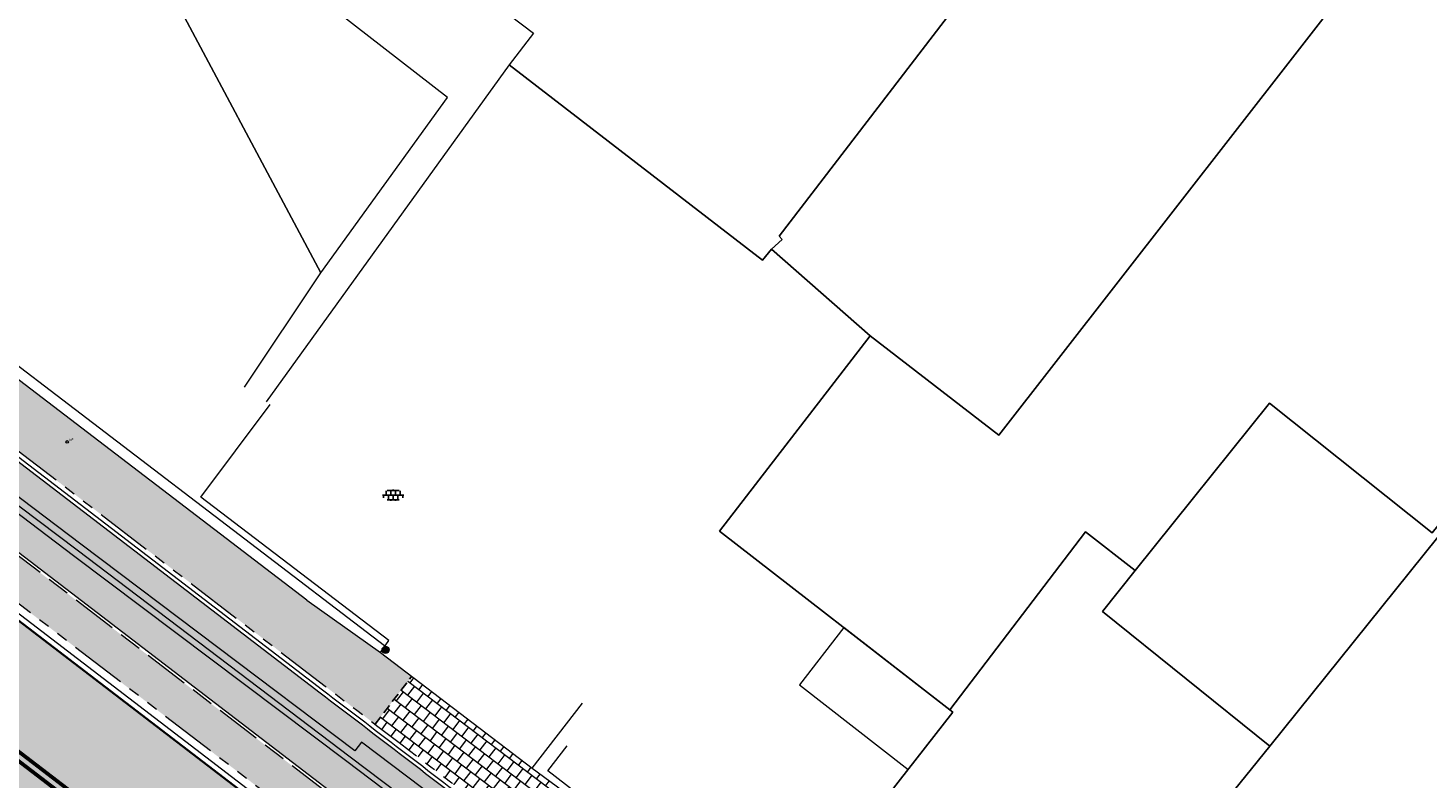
# Model space of a CAD drawing. Header units: metres. Extents: x 187916 to 189411, y 333285 to 334910.
# Tile 308 of 348: x 188938 to 188975, y 334052 to 334072. Entities that reach past the tile are written whole.
import ezdxf
from ezdxf.enums import TextEntityAlignment as Align

# ---------------------------------------------------------------- set-up
doc = ezdxf.new("R2010")
doc.units = ezdxf.units.M
for name, pattern in [('DASHED2', [0.375, 0.25, -0.125]), ('VH-OPSLUITBAND_100X200', [16, 8, -2, 4, -2]), ('VH-TROTTOIRBAND_180-200', [20, 10, -2, 2, -2, 2, -2])]:
    doc.linetypes.add(name, pattern=pattern)
for name, color, linetype, lineweight in [('B-ME-AL-MEETNETWERK_VASTPUNT-S', 253, 'Continuous', 9), ('B-ME-BC-BETONVORM-G', 253, 'Continuous', 18), ('B-ME-IE-MEUBILAIR_WEGMEUBILAIR_PAAL-S', 253, 'Continuous', 18), ('B-ME-IE-TERREINAFSCHEIDING_KUNSTMATIG_MUUR-G', 253, 'IE-TERREINAFSCHEIDING-KUNSTMATIG-DICHT', 18), ('B-ME-VH-KANTOPSLUITING_ACHTERKANTBAND-G', 253, 'Continuous', 18), ('B-ME-VH-VERHARDING_ASFALT-G', 253, 'Continuous', 18), ('B-ME-VH-VERHARDING_BETONSTRAATSTEEN-G', 253, 'Continuous', 18), ('B-ME-VH-VERHARDING_TEGEL-G', 253, 'Continuous', 18), ('B-ME-VH-VERHARDING_TEGEL-S', 253, 'Continuous', 25), ('B-WE-GR-BEPLANTING_CULTUUR_HEESTERS-GV', 253, 'Continuous', 15), ('B-WE-IE-TERREINAFSCHEIDING_KUNSTMATIG_HEKWERK-G', 253, 'IE-TERREINAFSCHEIDING_KUNSTMATIG-SO', 15), ('B-WE-OG-BEBOUWING-GV', 253, 'Continuous', 15), ('B-WE-OG-BEBOUWING_LUIFEL-GV', 253, 'Continuous', 15), ('B-WE-OG-TERREIN_BEGROEID-GV', 253, 'Continuous', 15), ('B-WE-OG-TERREIN_ERF-GV', 253, 'Continuous', 15), ('N-WE-GR-HAAG-HG01-A', 96, 'Continuous', 35), ('N-WE-VH-GOOT_TEGEL-G', 170, 'Continuous', 35), ('N-WE-VH-KANTOPSLUITING_OPSLUITBAND_80X200-G', 30, 'VH-OPSLUITBAND_100X200', 15), ('N-WE-VH-KANTOPSLUITING_RIJWIELPADBAND_4-12 200-G', 94, 'VH-TROTTOIRBAND_180-200', 15), ('N-WE-VH-KANTOPSLUITING_TROTTOIRBAND_180 200-G', 251, 'VH-TROTTOIRBAND_180-200', 15), ('N-WE-VH-KANTOPSLUITING_VOORKANTBAND-G', 7, 'Continuous', 15), ('N-WE-VH-KANTVERHARDING_STREKLAAG_BSS-G', 60, 'Continuous', 18), ('N-WE-VH-VERHARDING_ASFALT_RIJWEG-A', 251, 'Continuous', 18), ('N-WE-VH-VERHARDING_BETONSTRAATSTEEN-ROOD-A', 11, 'Continuous', 18), ('N-WE-VH-VERHARDING_TEGEL-A', 254, 'Continuous', 5), ('N-WE-VH-VERHARDING_TEGEL_300x300x60-A', 251, 'Continuous', 5), ('N-WE-VW-MARKERING_LANGS_STREEP-G', 251, 'Continuous', 0)]:
    doc.layers.add(name, color=color, linetype=linetype, lineweight=lineweight)
doc.layers.add('N-WE-VH-MATERIAALSCHEIDING-G', color=7, linetype='DASHED2')
doc.styles.add('NLCS-ISO', font='NLCS-ISO.ttf')
doc.linetypes.add('IE-TERREINAFSCHEIDING-KUNSTMATIG-DICHT', pattern='A,8,-1,[82,NLCS.SHX,S=0.75,R=90,X=0,Y=0],-1', length=10)
doc.linetypes.add('IE-TERREINAFSCHEIDING_KUNSTMATIG-SO', pattern='A,4,[82,NLCS.SHX,S=0.75,R=90,X=0,Y=0],4,-2', length=10)

# ---------------------------------------------------------------- blocks, each defined once
blk = doc.blocks.new('SIE-WEG_PAAL_ALGEMEEN_TYPE_01-SO')
h = blk.add_hatch(color=256)
edge = h.paths.add_edge_path()
edge.add_arc((0, 0), 0.188, 0, 360)
at = {"ltscale": 0.5}
blk.add_circle((0, 0), 0.188, dxfattribs=at)
blk = doc.blocks.new('SVH-TEGEL_300X300_DUN_LINT_KL-SO')
for p, q in [((-2.25, 1.36), (-2.25, 0)), ((-1.9, 1.5), (1.9, 1.5)), ((-1.5, 1.62), (-1.5, 1.5)), ((-0.75, 1.5), (-0.75, 0)), ((0, 1.81), (0, 1.5)), ((0, 0), (0, -1.5)), ((0.75, 1.5), (0.75, 0)), ((1.5, 1.62), (1.5, 1.5)), ((2.25, 1.36), (2.25, 0)), ((-3.39, 0), (3.39, 0)), ((-3, 0), (-3, -0.85)), ((-1.9, -1.5), (1.9, -1.5)), ((-1.5, 0), (-1.5, -1.5)), ((-0.75, -1.5), (-0.75, -1.77)), ((0.75, -1.5), (0.75, -1.77)), ((1.5, 0), (1.5, -1.5)), ((3, 0), (3, -0.85))]:
    blk.add_line(p, q)
blk = doc.blocks.new('SME-MEETNETWERK_VASTPUNT_GEMETEN_MET_GNSS-SO')
at = {"color": 0, "linetype": 'Continuous'}
blk.add_circle((0, 0), 1.5, dxfattribs=at)
at = {"style": 'NLCS-ISO'}
blk.add_text('GV', height=2.5, dxfattribs=at).set_placement((1.9, 1.5))
at = {"style": 'NLCS-ISO', "oblique": 18.5}
blk.add_text('P', height=2.5, dxfattribs=at).set_placement((4.7, 1.6))
at = {"style": 'NLCS-ISO'}
blk.add_attdef('NR', text='', height=2.5, dxfattribs=at).set_placement((2.1, -1.5), align=Align.TOP_LEFT)
blk = doc.blocks.new('DTM')
at = {"layer": 'B-ME-BC-BETONVORM-G', "ltscale": 0.2, "flags": 128}
blk.add_lwpolyline([(188956.941, 334049.352), (188956.279, 334048.477), (188951.455, 334052.214), (188951.96, 334052.871)], dxfattribs=at)
at = {"layer": 'B-ME-IE-TERREINAFSCHEIDING_KUNSTMATIG_MUUR-G', "ltscale": 0.2, "flags": 128}
blk.add_lwpolyline([(188947.135, 334055.516), (188906.499, 334086.544)], dxfattribs=at)
at = {"layer": 'B-ME-VH-KANTOPSLUITING_ACHTERKANTBAND-G', "ltscale": 0.2, "flags": 128}
blk.add_lwpolyline([(189015.757, 333997.67), (189006.664, 334005.482), (189001.061, 334010.263), (188993.651, 334016.648), (188982.302, 334026.311), (188968.76, 334035.826), (188968.942, 334036.064), (188966.538, 334037.839), (188966.361, 334037.607), (188955.933, 334045.498), (188956.118, 334045.727), (188946.522, 334052.975), (188946.35, 334052.743), (188939.104, 334058.206), (188931.579, 334063.887)], dxfattribs=at)
at = {"layer": 'B-ME-VH-VERHARDING_ASFALT-G', "ltscale": 0.2, "flags": 128}
blk.add_lwpolyline([(189015.512, 333997.417), (189006.508, 334005.145), (189000.87, 334009.943), (188993.434, 334016.373), (188982.073, 334026.038), (188968.575, 334035.502), (188966.102, 334037.327), (188955.708, 334045.22), (188946.136, 334052.459), (188938.907, 334057.894), (188931.38, 334063.604)], dxfattribs=at)
at = {"layer": 'B-ME-VH-VERHARDING_BETONSTRAATSTEEN-G', "ltscale": 0.2, "flags": 128}
blk.add_lwpolyline([(189015.61, 333997.525), (189006.588, 334005.291), (189000.967, 334010.078), (188993.556, 334016.489), (188982.143, 334026.176), (188968.663, 334035.65), (188966.213, 334037.469), (188955.833, 334045.324), (188946.226, 334052.57), (188939.005, 334058.046), (188931.459, 334063.73)], dxfattribs=at)
at = {"layer": 'B-ME-VH-VERHARDING_TEGEL-G', "ltscale": 0.2, "flags": 128}
for points in [[(188945.08, 334056.724), (188940.175, 334060.472), (188933.007, 334065.944), (188925.721, 334071.628), (188917.256, 334078.027), (188907.178, 334085.729), (188895.74, 334094.455), (188888.829, 334099.774), (188882.139, 334104.875)], [(188945.08, 334056.724), (188947.029, 334055.342), (188947.248, 334055.659), (188942.275, 334059.445), (188944.113, 334061.895)], [(188947.029, 334055.342), (188951.036, 334052.28), (188952.373, 334054.004)], [(188951.036, 334052.28), (188957.092, 334047.823), (188958.404, 334049.511)]]:
    blk.add_lwpolyline(points, dxfattribs=at)
at = {"layer": 'B-WE-GR-BEPLANTING_CULTUUR_HEESTERS-GV', "ltscale": 0.2, "flags": 128}
blk.add_lwpolyline([(188945.446, 334065.381), (188948.797, 334070.015), (188935.524, 334080.308), (188915.095, 334096.327), (188913.929, 334095.015), (188941.066, 334073.604)], close=True, dxfattribs=at)
at = {"layer": 'B-WE-IE-TERREINAFSCHEIDING_KUNSTMATIG_HEKWERK-G', "ltscale": 0.2, "flags": 128}
blk.add_lwpolyline([(188957.365, 334066), (188959.978, 334063.712)], dxfattribs=at)
at = {"layer": 'B-WE-OG-BEBOUWING-GV', "ltscale": 0.2, "flags": 128}
for points in [[(188927.767, 334088.431), (188939.336, 334079.398), (188939.938, 334080.15), (188951.074, 334071.714), (188950.426, 334070.873), (188957.132, 334065.711), (188957.365, 334066), (188957.65, 334066.263), (188957.569, 334066.351), (188970.456, 334083.14), (188961.929, 334089.686), (188956.631, 334082.785), (188952.903, 334085.647), (188953.634, 334086.599), (188929.142, 334105.514)], [(188962.814, 334043.314), (188970.541, 334052.867), (188966.118, 334056.428), (188966.988, 334057.511), (188965.672, 334058.531), (188962.085, 334053.823), (188962.166, 334053.76), (188957.324, 334047.573), (188957.936, 334047.092)], [(188969.861, 334037.783), (188975.186, 334044.395), (188979.538, 334050.022), (188984.642, 334056.516), (188982.029, 334058.553), (188979.205, 334055.131), (188974.984, 334058.393), (188970.541, 334052.867), (188962.814, 334043.314)]]:
    blk.add_lwpolyline(points, dxfattribs=at)
blk.add_lwpolyline([(188962.085, 334053.823), (188965.672, 334058.531), (188966.988, 334057.511), (188970.534, 334061.929), (188974.834, 334058.509), (188981.536, 334066.77), (188974.298, 334075.122), (188963.376, 334061.085), (188959.978, 334063.712), (188955.988, 334058.55)], close=True, dxfattribs=at)
at = {"layer": 'B-WE-OG-BEBOUWING_LUIFEL-GV', "ltscale": 0.2, "flags": 128}
blk.add_lwpolyline([(188959.279, 334055.998), (188958.105, 334054.484), (188960.985, 334052.251), (188962.166, 334053.76), (188962.085, 334053.823)], close=True, dxfattribs=at)
at = {"layer": 'B-WE-OG-TERREIN_BEGROEID-GV', "ltscale": 0.2, "flags": 128}
blk.add_lwpolyline([(188943.429, 334062.357), (188945.446, 334065.381), (188941.066, 334073.604), (188913.929, 334095.015), (188913.469, 334095.377), (188906.588, 334086.731)], dxfattribs=at)
at = {"layer": 'B-WE-OG-TERREIN_ERF-GV', "ltscale": 0.2, "flags": 128}
for points in [[(188970.456, 334083.14), (188957.569, 334066.351), (188957.65, 334066.263), (188957.365, 334066), (188959.978, 334063.712), (188963.376, 334061.085), (188974.298, 334075.122)], [(188974.298, 334075.122), (188981.536, 334066.77), (188974.834, 334058.509), (188970.534, 334061.929), (188966.988, 334057.511), (188966.118, 334056.428), (188970.541, 334052.867), (188974.984, 334058.393), (188979.205, 334055.131), (188982.029, 334058.553), (188984.642, 334056.516), (188979.538, 334050.022), (188975.186, 334044.395), (188977.552, 334042.521), (188980.736, 334046.641), (188983.634, 334044.405), (188980.387, 334040.276), (188985.786, 334036.12), (188988.096, 334034.337), (188992.806, 334040.441), (188996.14, 334037.869), (188997.741, 334039.896), (189000.573, 334037.711), (188994.226, 334029.476)], [(188957.324, 334047.573), (188962.166, 334053.76), (188962.085, 334053.823), (188955.988, 334058.55), (188959.978, 334063.712), (188957.365, 334066), (188957.132, 334065.711), (188950.426, 334070.873), (188944.007, 334061.972)]]:
    blk.add_lwpolyline(points, dxfattribs=at)
at = {"layer": 'B-ME-AL-MEETNETWERK_VASTPUNT-S', "xscale": 0.02251361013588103, "yscale": 0.02251361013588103, "zscale": 0.02251361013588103}
blk.add_blockref('SME-MEETNETWERK_VASTPUNT_GEMETEN_MET_GNSS-SO', (188938.741, 334060.908), dxfattribs=at)
at = {"layer": 'B-ME-IE-MEUBILAIR_WEGMEUBILAIR_PAAL-S', "xscale": 0.5, "yscale": 0.5, "zscale": 0.5}
blk.add_blockref('SIE-WEG_PAAL_ALGEMEEN_TYPE_01-SO', (188947.161, 334055.411), dxfattribs=at)
at = {"layer": 'B-ME-VH-VERHARDING_TEGEL-S', "xscale": 0.084, "yscale": 0.084, "zscale": 0.084}
blk.add_blockref('SVH-TEGEL_300X300_DUN_LINT_KL-SO', (188947.362, 334059.501), dxfattribs=at)
blk = doc.blocks.new('ontwerp Wilhelmina- & Engelenkampstraat')
at = {"layer": 'N-WE-GR-HAAG-HG01-A', "transparency": 33554610}
h = blk.add_hatch(color=256, dxfattribs=at)
h.dxf.hatch_style = 1
h.paths.add_polyline_path([(188876.531, 334104.561), (188876.41, 334104.654), (188876.315, 334104.727), (188875.89, 334104.171), (188875.985, 334104.098, 0.414214), (188876.04, 334103.678), (188901.128, 334084.459), (188904.304, 334082.026), (188943.624, 334051.904), (188944.537, 334051.205, 0.417595), (188944.959, 334051.263), (188945.053, 334051.189), (188945.478, 334051.743), (188944.232, 334052.698)])
at = {"layer": 'N-WE-VH-VERHARDING_ASFALT_RIJWEG-A', "transparency": 33554610}
h = blk.add_hatch(color=256, dxfattribs=at)
h.dxf.hatch_style = 1
edge = h.paths.add_edge_path(flags=16)
edge.add_arc((188843.22, 334124.627), 0.5, 68.8637, 236.5502)
edge.add_line((188842.945, 334124.209), (188847.26, 334121.359))
edge.add_arc((188764.524, 333996.12), 150.1, 53.13804, 56.55024, ccw=False)
edge.add_arc((188854.867, 334116.612), 0.5, 233.138, 405.2542)
edge.add_line((188855.219, 334116.968), (188849.633, 334122.504))
edge.add_arc((188848.225, 334121.083), 2, 45.2542, 68.8637)
edge.add_line((188848.947, 334122.949), (188843.401, 334125.093))
edge = h.paths.add_edge_path()
edge.add_line((188813.019, 334140.205), (188813.011, 334140.209))
edge.add_line((188813.011, 334140.209), (188850.737, 334115.287))
edge.add_arc((188823.094, 334073.443), 50.15, 53.7045, 56.5502, ccw=False)
edge.add_arc((188844.432, 334101.888), 14.597, 51.1289, 55.1189, ccw=False)
edge.add_line((188853.593, 334113.253), (188950.959, 334038.664))
edge.add_arc((188941.746, 334026.637), 15.15, 40.6515, 52.5455, ccw=False)
edge.add_line((188953.24, 334036.507), (188961.625, 334026.742))
edge.add_arc((188972.891, 334036.416), 14.85, 220.6515, 230.0269)
edge.add_arc((188742.227, 333761.259), 344.2, 49.06079, 50.02687, ccw=False)
edge.add_line((188967.767, 334021.27), (188981.754, 334009.21))
edge.add_line((188981.754, 334009.21), (188990.362, 334001.788))
edge.add_arc((188830.833, 333816.766), 244.3, 45.63148, 49.2315, ccw=False)
edge.add_line((189001.665, 333991.406), (189005.317, 333987.834))
edge.add_line((189005.317, 333987.834), (189009.362, 333991.969))
edge.add_arc((189010.009, 333991.916), 0.65, 135.6309, 175.3472, ccw=False)
edge.add_line((189009.545, 333992.371), (189010.132, 333992.971))
edge.add_arc((189010.596, 333992.516), 0.65, 110.0016, 135.6309, ccw=False)
edge.add_line((189010.374, 333993.127), (189012.742, 333996.228))
edge.add_line((189012.742, 333996.228), (189006.771, 334000.788))
edge.add_line((189006.771, 334000.788), (189004.016, 334002.902))
edge.add_line((189004.016, 334002.902), (188999.256, 334006.555))
edge.add_line((188999.256, 334006.555), (188998.859, 334006.861))
edge.add_line((188998.859, 334006.861), (188991.767, 334012.337))
edge.add_arc((189144.644, 334210.336), 250.15, 228.1365, 232.32787, ccw=False)
edge.add_arc((188742.227, 333761.259), 352.85, 48.1365, 52.54545)
edge.add_line((188956.807, 334041.364), (188954.651, 334043.016))
edge.add_line((188954.651, 334043.016), (188891.822, 334091.147))
edge.add_line((188891.822, 334091.147), (188891.566, 334090.814))
edge.add_line((188891.566, 334090.814), (188875.967, 334102.764))
edge.add_line((188875.967, 334102.764), (188876.223, 334103.097))
edge.add_line((188876.223, 334103.097), (188867.514, 334109.768))
edge.add_arc((188884.803, 334132.337), 28.43, 226.5408, 232.5455, ccw=False)
edge.add_line((188865.248, 334111.701), (188851.714, 334124.526))
edge.add_arc((188838.06, 334110.118), 19.85, 46.5408, 56.5502)
edge.add_line((188849.002, 334126.68), (188818.587, 334146.773))
edge.add_arc((188824.182, 334155.241), 10.15, 230.7465, 236.5502, ccw=False)
edge.add_line((188817.759, 334147.382), (188813.019, 334140.205))
edge = h.paths.add_edge_path()
edge.add_arc((188804.406, 334144.892), 15, 49.4493, 57.1051)
edge.add_line((188812.552, 334157.487), (188809.12, 334159.708))
edge.add_line((188809.12, 334159.708), (188808.836, 334159.28))
edge.add_arc((188807.878, 334159.915), 1.15, 146.4325, 326.4325, ccw=False)
edge.add_line((188806.919, 334160.551), (188807.188, 334160.957))
edge.add_line((188807.188, 334160.957), (188802.897, 334163.733))
edge.add_arc((188799.769, 334173.389), 10.15, 238.0088, 287.9467, ccw=False)
edge.add_line((188794.392, 334164.78), (188787.668, 334154.882))
edge.add_arc((188776.936, 334149.187), 12.15, 6.5524, 27.9551, ccw=False)
edge.add_arc((188778.915, 334149.449), 10.154, -2.1015, 6.3563, ccw=False)
edge.add_line((188789.062, 334149.077), (188793.792, 334146.015))
edge.add_line((188793.792, 334146.015), (188794.076, 334146.443))
edge.add_arc((188795.034, 334145.807), 1.15, -33.5882, 146.4118, ccw=False)
edge.add_line((188795.992, 334145.171), (188795.723, 334144.765))
edge.add_line((188795.723, 334144.765), (188801.92, 334140.754))
edge.add_arc((188806.912, 334129.676), 12.15, 71.6177, 114.2578, ccw=False)
edge.add_line((188810.743, 334141.206), (188816.025, 334149.201))
edge.add_arc((188824.182, 334155.241), 10.15, 183.1725, 216.5204, ccw=False)
edge.add_arc((188822.737, 334155.174), 8.703, 180.8378, 183.2558, ccw=False)
edge.add_arc((188833.752, 334153.715), 19.762, 172.515, 176.137, ccw=False)
edge = h.paths.add_edge_path()
edge.add_line((188786.221, 334157.023), (188792.402, 334166.123))
edge.add_line((188792.402, 334166.123), (188791.549, 334166.703))
edge.add_line((188791.549, 334166.703), (188788.539, 334169.424))
edge.add_line((188788.539, 334169.424), (188787.185, 334167.43))
edge.add_line((188787.185, 334167.43), (188780.101, 334172.242))
edge.add_arc((188618.454, 333934.267), 287.684, 55.81318, 60.58231)
edge.add_arc((188735.724, 334140.99), 50.019, 61.285, 77.3186)
edge.add_arc((188760.197, 334256.659), 68.217, 252.50194, 258.59253, ccw=False)
edge.add_arc((188746.592, 334218.99), 28.249, 246.6552, 255.8505, ccw=False)
edge.add_arc((188739.699, 334207.58), 15.15, 247.5583, 253.5058, ccw=False)
edge.add_line((188733.916, 334193.577), (188632.761, 334235.356))
edge.add_arc((188642.362, 334258.602), 25.15, 236.2483, 247.5583, ccw=False)
edge.add_line((188628.389, 334237.691), (188623.909, 334240.684))
edge.add_arc((188610.102, 334220.023), 24.85, 56.2483, 66.5411)
edge.add_line((188619.995, 334242.819), (188616.865, 334235.241))
edge.add_arc((188612.775, 334225.951), 10.15, 36.3971, 66.2381, ccw=False)
edge.add_line((188620.945, 334231.974), (188631.676, 334226.278))
edge.add_arc((188635.721, 334214.821), 12.15, 67.5583, 109.4468, ccw=False)
edge.add_line((188640.359, 334226.051), (188725.732, 334190.79))
edge.add_line((188725.732, 334190.79), (188736.323, 334186.356))
edge.add_arc((188702.929, 334091.979), 100.111, 61.58557, 70.51437, ccw=False)
edge.add_line((188750.566, 334180.03), (188754.237, 334177.978))
edge.add_arc((188618.509, 333934.357), 278.878, 55.81223, 60.87667, ccw=False)
edge.add_line((188775.213, 334165.045), (188783.763, 334159.237))
edge.add_arc((188776.936, 334149.187), 12.15, 40.1647, 55.8122, ccw=False)
at = {"layer": 'N-WE-VH-VERHARDING_BETONSTRAATSTEEN-ROOD-A', "transparency": 33554610}
h = blk.add_hatch(color=11, dxfattribs=at)
h.dxf.hatch_style = 1
h.paths.add_polyline_path([(188869.539, 334112.412, -0.026206), (188867.539, 334114.118), (188853.923, 334127.02, 0.043702), (188850.931, 334129.397), (188826.663, 334145.428, -0.051051), (188822.707, 334148.666), (188822.014, 334149.391, -0.020023), (188820.715, 334150.924), (188820.113, 334151.728), (188819.563, 334152.567), (188819.012, 334153.407, 0.070208), (188816.01, 334157.179, -0.168678), (188815.071, 334158.983), (188815.085, 334159.732, 0.059952), (188814.191, 334155.132, -0.614293), (188815.091, 334155.419, -0.004974), (188815.299, 334155.205, -0.265339), (188816.474, 334150.388, -0.663062), (188815.505, 334150.271, 0.064234), (188817.05, 334148.232, 0.026858), (188817.843, 334147.508), (188819.277, 334149.678, 0.080292), (188825.616, 334143.843), (188842.21, 334132.88), (188849.883, 334127.811, -0.043702), (188852.616, 334125.641), (188866.232, 334112.739, 0.026206), (188868.384, 334110.904), (188944.278, 334052.764, 0.000966), (188957.676, 334042.499, -0.009278), (188967.962, 334034.313, -0.003942), (188972.239, 334030.72, 0.017913), (188977.969, 334026.173), (188982.637, 334022.734), (189001.107, 334008.473), (189008.382, 334002.893), (189014.746, 333998.032), (189023.149, 333991.699, 0.041359), (189025.524, 333990.199), (189026.424, 333989.764, -0.520533), (189026.587, 333988.911), (189025.459, 333987.749, -0.344941), (189024.811, 333987.66, 0.016286), (189027.102, 333986.421, 0.030763), (189028.234, 333985.94, -0.547489), (189028.032, 333986.81), (189028.411, 333987.198, -0.4331), (189031.328, 333987.148), (189032.138, 333986.254, -0.643984), (189031.755, 333985.368, 0.093897), (189035.399, 333986.127), (189034.246, 333987.458), (189033.568, 333988.24, 0.03136), (189034.566, 333988.329, 0.073862), (189036.813, 333989.021), (189037.686, 333989.508), (189038.089, 333989.764), (189039.021, 333990.373), (189040.023, 333991.155), (189038.889, 333992.608, -0.080534), (189036.032, 333990.94), (189035.08, 333990.627, -0.050172), (189033.086, 333990.291), (189032.079, 333990.275, -0.040444), (189030.458, 333990.46, -0.042542), (189028.005, 333991.164), (189027.081, 333991.552, -0.03355), (189025.311, 333992.514), (189024.48, 333993.081, -0.003824), (189024.296, 333993.218, -0.00567), (189024.057, 333993.394), (189015.895, 333999.546), (189009.537, 334004.401), (189002.266, 334009.979), (188983.781, 334024.251), (188979.096, 334027.703, -0.017913), (188973.473, 334032.165, 0.01322), (188958.832, 334044.008), (188955.6, 334046.483), (188949.888, 334050.859, 0.002705), (188945.429, 334054.275)])
at = {"layer": 'N-WE-VH-VERHARDING_TEGEL-A', "transparency": 33554610}
h = blk.add_hatch(color=256, dxfattribs=at)
h.dxf.hatch_style = 1
edge = h.paths.add_edge_path()
edge.add_arc((188631.997, 333640.513), 519.294, 52.67231, 52.85536)
edge.add_line((188945.563, 334054.45), (188877.59, 334106.522))
edge.add_line((188877.59, 334106.522), (188878.513, 334107.727))
edge.add_line((188878.513, 334107.727), (188882.139, 334104.875))
edge.add_line((188882.139, 334104.875), (188888.829, 334099.774))
edge.add_line((188888.829, 334099.774), (188895.74, 334094.455))
edge.add_line((188895.74, 334094.455), (188907.178, 334085.729))
edge.add_line((188907.178, 334085.729), (188917.256, 334078.027))
edge.add_line((188917.256, 334078.027), (188925.721, 334071.628))
edge.add_line((188925.721, 334071.628), (188933.007, 334065.944))
edge.add_line((188933.007, 334065.944), (188940.175, 334060.472))
edge.add_line((188940.175, 334060.472), (188945.08, 334056.724))
edge.add_line((188945.08, 334056.724), (188947.029, 334055.342))
edge.add_line((188947.029, 334055.342), (188947.853, 334054.712))
edge.add_line((188947.853, 334054.712), (188946.883, 334053.446))
at = {"layer": 'N-WE-VH-VERHARDING_TEGEL_300x300x60-A', "transparency": 33554610}
h = blk.add_hatch(dxfattribs=at)
h.set_pattern_fill('AVH-TEGEL_300X300_HALFST', color=256, angle=232.85, pattern_type=2)
h.set_pattern_definition([(232.85, (188956.46218, 334046.10017), (-0.0616126, -0.3297027), [0.3, -0.3]), (322.85, (188956.46218, 334046.10017), (0.181171, 0.239117), [])])
edge = h.paths.add_edge_path()
edge.add_line((188957.442, 334047.48), (188957.324, 334047.573))
edge.add_line((188957.324, 334047.573), (188957.092, 334047.823))
edge.add_line((188957.092, 334047.823), (188951.036, 334052.28))
edge.add_line((188951.036, 334052.28), (188947.853, 334054.712))
edge.add_line((188947.853, 334054.712), (188946.883, 334053.446))
edge.add_arc((188631.998, 333640.513), 519.294, 52.23555, 52.67231, ccw=False)
edge.add_line((188950.022, 334051.034), (188955.734, 334046.658))
edge.add_line((188955.734, 334046.658), (188956.414, 334046.139))
edge.add_line((188956.414, 334046.139), (188957.442, 334047.48))
at = {"layer": 'N-WE-VH-GOOT_TEGEL-G'}
blk.add_lwpolyline([(189039.625, 333988.851), (189038.845, 333988.224), (189038.066, 333987.598), (189037.823, 333987.403, -0.05866), (189035.807, 333986.142, -0.103404), (189031.758, 333985.218, -0.089897), (189028.184, 333985.798, -0.030763), (189027.035, 333986.286, -0.016129), (189024.757, 333987.518, -0.029514), (189020.814, 333990.14), (189013.145, 333995.921), (189006.771, 334000.788), (189004.016, 334002.902), (188999.256, 334006.555), (188998.859, 334006.861), (188991.767, 334012.337, -0.01829), (188977.705, 334024.04, 0.00946), (188967.596, 334032.759, 0.003536), (188963.733, 334035.92, 0.006242), (188956.807, 334041.364), (188954.651, 334043.016), (188943.411, 334051.626), (188891.822, 334091.147)], format="xyb", dxfattribs=at)
at = {"layer": 'N-WE-VH-KANTOPSLUITING_OPSLUITBAND_80X200-G', "ltscale": 0.15, "flags": 128}
blk.add_lwpolyline([(189025.487, 333990.129, -0.041365), (189023.101, 333991.635), (189014.698, 333997.969), (189008.333, 334002.829), (189001.058, 334008.41), (188982.589, 334022.67), (188977.922, 334026.109, -0.017913), (188972.187, 334030.659, 0.01322), (188957.628, 334042.436), (188954.396, 334044.911), (188944.232, 334052.698), (188876.531, 334104.561), (188876.41, 334104.654), (188868.335, 334110.84, -0.026206), (188866.177, 334112.681), (188852.561, 334125.583, 0.043702), (188849.839, 334127.745), (188825.572, 334143.776, -0.079263), (188819.283, 334149.542), (188818.031, 334147.648)], format="xyb", dxfattribs=at)
at = {"layer": 'N-WE-VH-KANTOPSLUITING_RIJWIELPADBAND_4-12 200-G', "ltscale": 0.15, "flags": 128}
blk.add_lwpolyline([(188823.237, 334148.453, 0.045761), (188826.784, 334145.612), (188851.052, 334129.58, -0.043702), (188854.074, 334127.18), (188867.69, 334114.278, 0.026206), (188869.673, 334112.587), (188945.563, 334054.45, -0.002704), (188950.022, 334051.034), (188955.734, 334046.658), (188958.966, 334044.182, -0.01322), (188973.616, 334032.332, 0.017913), (188979.227, 334027.88), (188983.914, 334024.427), (189002.4, 334010.153), (189009.67, 334004.576), (189016.028, 333999.721), (189024.189, 333993.57, 0.005722), (189024.426, 333993.395, 0.003801), (189024.607, 333993.261)], format="xyb", dxfattribs=at)
at = {"layer": 'N-WE-VH-KANTOPSLUITING_TROTTOIRBAND_180 200-G', "ltscale": 0.15, "flags": 128}
blk.add_lwpolyline([(188944.959, 334051.263, -0.41759), (188944.537, 334051.205), (188943.624, 334051.904), (188904.304, 334082.026), (188901.128, 334084.459), (188876.04, 334103.678, -0.414214), (188875.985, 334104.098)], format="xyb", dxfattribs=at)
at = {"layer": 'N-WE-VH-KANTOPSLUITING_VOORKANTBAND-G', "ltscale": 0.2, "flags": 128}
for points in [[(188817.964, 334147.692), (188819.277, 334149.678, 0.080292), (188825.616, 334143.843), (188849.883, 334127.811, -0.043702), (188852.616, 334125.641), (188866.232, 334112.739, 0.026206), (188868.384, 334110.904), (188944.281, 334052.761), (188954.445, 334044.975), (188957.676, 334042.499, -0.01322), (188972.239, 334030.72, 0.017913), (188977.969, 334026.173), (188982.637, 334022.734), (189001.107, 334008.473), (189008.382, 334002.893), (189014.746, 333998.032), (189023.149, 333991.699, 0.041365), (189025.524, 333990.199)], [(188875.826, 334104.22, 0.414214), (188875.919, 334103.519), (188943.502, 334051.745), (188944.415, 334051.046, 0.414214), (188945.116, 334051.139, 0.414214)]]:
    blk.add_lwpolyline(points, format="xyb", dxfattribs=at)
at = {"layer": 'N-WE-VH-KANTOPSLUITING_VOORKANTBAND-G', "flags": 128}
blk.add_lwpolyline([(188823.154, 334148.366, 0.045761), (188826.718, 334145.512), (188850.986, 334129.48, -0.043702), (188853.992, 334127.093), (188867.607, 334114.191, 0.026206), (188869.6, 334112.491), (188945.49, 334054.354, -0.002705), (188949.949, 334050.939), (188955.661, 334046.563), (188958.893, 334044.087, -0.01322), (188973.538, 334032.241, 0.017913), (188979.155, 334027.783), (188983.842, 334024.331), (189002.327, 334010.058), (189009.597, 334004.481), (189015.955, 333999.626), (189024.117, 333993.474, 0.005693), (189024.355, 333993.299, 0.003844), (189024.539, 333993.161)], format="xyb", dxfattribs=at)
at = {"layer": 'N-WE-VH-KANTVERHARDING_STREKLAAG_BSS-G', "flags": 128}
blk.add_lwpolyline([(188869.539, 334112.412), (188945.429, 334054.275, -0.002705), (188949.888, 334050.859), (188955.6, 334046.483), (188958.832, 334044.008, -0.01322), (188973.473, 334032.165, 0.017913), (188979.096, 334027.703), (188983.781, 334024.251), (189002.266, 334009.979), (189009.537, 334004.401), (189015.895, 333999.546), (189024.057, 333993.394, 0.00567), (189024.296, 333993.218, 0.003824), (189024.48, 333993.081), (189025.311, 333992.514, 0.03355), (189027.081, 333991.552), (189028.005, 333991.164, 0.042542), (189030.458, 333990.46, 0.040444), (189032.079, 333990.275), (189033.086, 333990.291, 0.050172), (189035.08, 333990.627), (189036.032, 333990.94, 0.080534), (189038.889, 333992.608)], format="xyb", dxfattribs=at)
at = {"layer": 'N-WE-VH-MATERIAALSCHEIDING-G', "flags": 128}
blk.add_lwpolyline([(188946.883, 334053.446), (188947.853, 334054.712)], dxfattribs=at)
blk = doc.blocks.new('markering')
at = {"layer": 'N-WE-VW-MARKERING_LANGS_STREEP-G', "flags": 128}
for points in [[(188899.242, 334081.998, 0.1, 0.1, 0), (188902.418, 334079.565, 0.1, 0.1, 0), (188941.745, 334049.438, 0, 0, 0)], [(188941.623, 334049.28, 0.1, 0.1, 0), (188902.297, 334079.407, 0.1, 0.1, 0), (188899.121, 334081.839, 0, 0, 0)]]:
    blk.add_lwpolyline(points, format="xyseb", dxfattribs=at)

msp = doc.modelspace()

# ---------------------------------------------------------------- block references
msp.add_blockref('DTM', (0, 0))

# ---------------------------------------------------------------- next in the draw order: block references
msp.add_blockref('ontwerp Wilhelmina- & Engelenkampstraat', (0, 0))

# ---------------------------------------------------------------- next in the draw order: block references
msp.add_blockref('markering', (0, 0))

doc.saveas('drawing.dxf')
